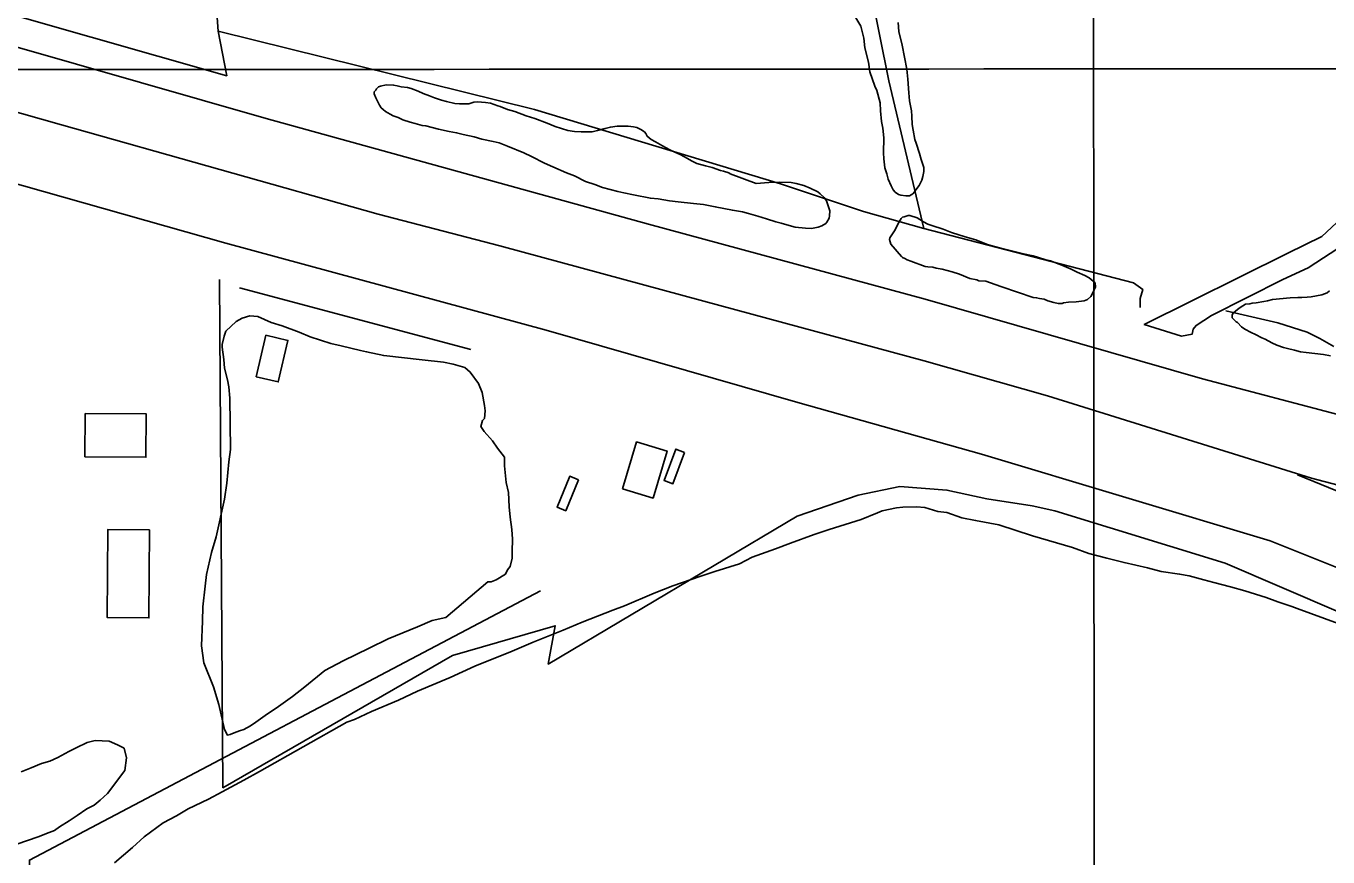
# Model space of a CAD drawing. Extents: x 3297716 to 3335574, y 688621 to 713991.
# Drawn here: x 3305497 to 3307442, y 707980 to 709221 of the extents above; entities that cross this region are included whole.
import ezdxf

# ---------------------------------------------------------------- set-up
doc = ezdxf.new("R2010")
doc.units = 0
for name, color, linetype in [('V-BLDG-OTLN', 7, 'Continuous'), ('V-GRID-MAJR', 7, 'Continuous'), ('V-ROAD-CNTR', 7, 'Continuous'), ('V-SITE-VEGE', 7, 'Continuous'), ('V-TOPO-SHOR', 7, 'Continuous'), ('V-UTIL-LINE', 7, 'Continuous')]:
    doc.layers.add(name, color=color, linetype=linetype)

msp = doc.modelspace()

# ---------------------------------------------------------------- linework, layer by layer
at = {"layer": 'V-BLDG-OTLN'}
for points in [[(3305841.2932800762, 708696.84057937), (3305855.723251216, 708759.025455), (3305888.6351853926, 708751.3874702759), (3305874.205214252, 708689.2035946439)], [(3305585.90921538, 708642.2660141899), (3305676.998947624, 708641.5942694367), (3305676.5209525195, 708576.7773194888), (3305585.4312202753, 708577.4490642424)], [(3306388.302186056, 708529.54591396), (3306409.317144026, 708599.76577352), (3306454.9800527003, 708586.0998008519), (3306433.9650947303, 708515.8799412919)], [(3306481.0660005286, 708584.0708049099), (3306463.5910354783, 708537.2238986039), (3306450.474061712, 708542.1168888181), (3306467.948026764, 708588.962795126)], [(3306322.426317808, 708543.06588692), (3306303.546355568, 708496.766979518), (3306290.583381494, 708502.0539689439), (3306309.462343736, 708548.351876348)], [(3305681.9377996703, 708468.5446786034), (3305680.9660500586, 708336.7737768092), (3305618.8204196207, 708337.2320721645), (3305619.7921692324, 708469.0029739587)]]:
    msp.add_lwpolyline(points, close=True, dxfattribs=at)
at = {"layer": 'V-GRID-MAJR'}
for points in [[(3307097.8000000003, 701143.895), (3307096.381, 703095.232), (3307091.973, 709156.841), (3307089.767, 712189.566)], [(3301840.245, 709153.404), (3307091.973, 709156.841), (3312343.699, 709161.042), (3317595.4250000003, 709166.008), (3322847.151, 709171.736), (3328098.875, 709178.229), (3333350.598, 709185.486), (3333350.599, 709185.486)]]:
    msp.add_spline(points, degree=3, dxfattribs=at)
at = {"layer": 'V-ROAD-CNTR'}
for points in [[(3308421.429119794, 708372.8322273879), (3308033.6908952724, 708474.850023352), (3307829.245304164, 708538.4528961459), (3307673.7906150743, 708577.76581752), (3307465.9940306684, 708638.107696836), (3307254.517453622, 708693.7905854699), (3306840.638281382, 708813.1463467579), (3306427.4211078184, 708925.1601227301), (3305856.145250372, 709082.62980779), (3304725.8745109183, 709406.646159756), (3303707.1155484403, 709688.6485957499), (3303464.6600333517, 709758.285456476), (3302798.324366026, 709947.062078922), (3302490.3779819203, 710031.989909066), (3302261.422439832, 710097.1467787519), (3302048.282866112, 710153.5906658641), (3301837.32428803, 710209.6375537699)], [(3301837.3832879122, 710108.4257561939), (3302185.237592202, 710011.0319509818), (3302684.325594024, 709878.7272155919), (3303189.8625829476, 709735.501502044), (3303623.8477149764, 709615.447742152), (3303887.21518824, 709539.9488931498), (3304298.69436528, 709424.476124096), (3304714.222534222, 709312.1003488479), (3305078.895804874, 709206.766559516), (3305550.28686209, 709073.450826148), (3306023.506915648, 708940.0730929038), (3306204.99555267, 708892.397188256), (3306509.996942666, 708809.8243534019), (3306838.703285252, 708720.728531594), (3307023.2069162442, 708668.654635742), (3307417.386127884, 708545.4758820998), (3307800.6603613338, 708444.7760834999), (3308230.7735011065, 708324.7163236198), (3308400.5011616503, 708279.294414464)], [(3308442.5030776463, 707906.6841596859), (3308305.9963506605, 707980.9550111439), (3308188.3975858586, 708046.334880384), (3307998.21696622, 708143.792685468), (3307695.595571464, 708311.3073504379), (3307651.460659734, 708333.5303059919), (3307591.78277909, 708360.162252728), (3307525.103912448, 708389.9231932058), (3307462.779037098, 708409.257154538), (3307355.520251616, 708452.108068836), (3306924.676113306, 708581.554809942), (3306650.373661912, 708658.3476563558), (3306274.264414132, 708766.753439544), (3305795.91637083, 708896.367180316), (3305250.5164616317, 709051.0398709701)], [(3308933.512095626, 707710.8425513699), (3308912.6851372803, 707742.51248803), (3308887.449187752, 707769.851433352), (3308867.52022761, 707783.7744055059), (3308852.23025819, 707795.4953820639), (3308707.1805482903, 707881.18221069), (3308396.303170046, 708048.068876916), (3308091.575779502, 708213.6865456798), (3307864.850232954, 708335.074302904), (3307751.941458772, 708397.6881776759), (3307698.8055650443, 708426.275120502), (3307644.001674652, 708449.360074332), (3307396.337169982, 708550.6228718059)]]:
    msp.add_lwpolyline(points, dxfattribs=at)
at = {"layer": 'V-SITE-VEGE'}
for points in [[(3306800.154, 709226.059), (3306801.2660000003, 709212.698), (3306806.023, 709192.105), (3306812.802, 709156.226), (3306814.361, 709141.427), (3306815.784, 709120.917), (3306816.935, 709108.981), (3306819.921, 709094.145), (3306820.683, 709086.031), (3306820.867, 709073.645), (3306822.5810000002, 709065.51), (3306825.102, 709051.162), (3306826.884, 709045.88), (3306831.762, 709030.524), (3306834.406, 709021.415), (3306838.412, 709009.4130000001), (3306838.2770000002, 709003.701), (3306837.149, 708996.107), (3306835.586, 708990.4280000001), (3306831.599, 708982.902), (3306828.156, 708978.22), (3306824.701, 708973.063), (3306821.776, 708970.274), (3306816.9390000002, 708967.052), (3306811.702, 708967.175), (3306804.108, 708968.308), (3306800.801, 708969.338), (3306795.642, 708972.7930000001), (3306792.3880000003, 708976.203), (3306789.666, 708981.982), (3306785.14, 708992.087), (3306782.95, 709000.236), (3306780.294, 709008.871), (3306778.715, 709022.719), (3306777.964, 709031.31), (3306778.488, 709053.683), (3306776.929, 709068.484), (3306775.25, 709078.0480000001), (3306773.724, 709094.2760000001), (3306773.052, 709106.2000000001), (3306768.24, 709124.411), (3306765.063, 709131.153), (3306757.94, 709152.2760000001), (3306755.907, 709167.087), (3306750.2090000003, 709188.175), (3306748.64, 709202.501), (3306744.305, 709220.701), (3306728.259, 709247.272)], [(3306053.373, 709084.024), (3306045.812, 709086.582), (3306041.108, 709089.074), (3306034.531, 709093.037), (3306030.792, 709095.986), (3306028.002, 709098.909), (3306025.236, 709102.782), (3306022.059, 709109.522), (3306019.7800000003, 709113.863), (3306017.5330000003, 709119.635), (3306017.6010000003, 709122.487), (3306020.048, 709125.287), (3306021.045, 709127.169), (3306023.968, 709129.959), (3306026.845, 709130.843), (3306035.469, 709133.02), (3306046.418, 709132.7660000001), (3306051.632, 709131.691), (3306057.786, 709130.118), (3306067.2830000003, 709128.943), (3306072.487, 709127.392), (3306083.358, 709123.802), (3306090.419, 709120.304), (3306100.338, 709116.737), (3306107.409, 709113.714), (3306117.803, 709110.136), (3306125.375, 709108.0530000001), (3306138.17, 709105.372), (3306144.824, 709104.7390000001), (3306158.628, 709104.416), (3306166.312, 709107.093), (3306171.559, 709107.447), (3306183.923, 709106.681), (3306191.042, 709105.561), (3306202.375, 709101.485), (3306205.687, 709100.455), (3306216.543, 709096.39)], [(3306216.543, 709096.39), (3306227.426, 709093.277), (3306244.417, 709086.686), (3306257.18, 709082.578), (3306276.075, 709075.943), (3306287.863, 709070.904), (3306306.77, 709064.746), (3306316.731, 709063.083), (3306326.728, 709062.85), (3306342.923, 709062.946), (3306351.06, 709064.658), (3306362.562, 709067.724), (3306370.233, 709069.926), (3306380.262, 709071.12), (3306396.935, 709071.206), (3306404.539, 709070.546), (3306409.752, 709069.473), (3306415.873, 709066.473), (3306421.032, 709063.018), (3306423.356, 709060.583), (3306425.161, 709056.253), (3306431.235, 709051.348), (3306437.821, 709047.86), (3306448.16, 709041.903), (3306458.973, 709035.935), (3306466.512, 709032.4230000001), (3306474.526, 709028.902), (3306481.112, 709025.412), (3306492.39, 709018.957), (3306499.452, 709015.459), (3306512.227, 709011.824), (3306522.179, 709009.686), (3306534.929, 709005.1), (3306539.191, 709004.05), (3306547.228, 709001.4770000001), (3306549.098, 709000.007), (3306587.8170000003, 708985.763), (3306606.9020000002, 708987.219), (3306622.1580000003, 708987.813), (3306640.2460000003, 708987.389), (3306647.828, 708985.783), (3306659.186, 708982.66), (3306668.617, 708978.628), (3306679.918, 708973.123), (3306683.657, 708970.18), (3306689.723, 708964.7980000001), (3306692.9450000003, 708959.96), (3306696.0640000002, 708950.836), (3306697.8340000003, 708945.081), (3306697.6550000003, 708937.465), (3306697.09, 708933.6680000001), (3306693.625, 708928.034), (3306692.15, 708926.162), (3306685.873, 708922.5), (3306680.5810000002, 708920.243), (3306670.542, 708918.574), (3306661.5, 708918.785), (3306646.3000000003, 708920.571), (3306637.299, 708922.687), (3306625.478, 708926.297), (3306617.429, 708928.394), (3306603.251, 708933.011), (3306590.475, 708936.644), (3306576.762, 708940.777), (3306567.773, 708943.367), (3306552.585, 708945.628), (3306526.9930000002, 708950.992), (3306509.448, 708954.261), (3306494.238, 708955.571), (3306471.446, 708958.488), (3306458.617, 708959.7390000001), (3306441.537, 708962.522), (3306430.133, 708963.743), (3306405.006, 708968.617), (3306390.316, 708971.8200000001), (3306381.3170000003, 708973.936), (3306358.593, 708979.707), (3306346.792, 708984.272), (3306333.079, 708988.403), (3306316.609, 708996.886), (3306304.808, 709001.449), (3306284.541, 709010.497), (3306271.813, 709016.034), (3306252.518, 709026.012), (3306241.218, 709031.515), (3306216.6890000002, 709041.616), (3306203.938, 709046.201), (3306195.414, 709048.307), (3306178.356, 709052.04), (3306166.998, 709055.164), (3306150.417, 709058.887), (3306140.4760000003, 709061.502), (3306129.563, 709063.186), (3306113.457, 709066.899), (3306103.991, 709069.502), (3306094.515, 709071.629), (3306089.291, 709072.2270000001), (3306078.887, 709075.328), (3306071.316, 709077.4130000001), (3306060.4450000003, 709080.9990000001), (3306053.373, 709084.024)], [(3307445.728, 708728.462), (3307435.29, 708730.136), (3307409.643, 708733.118), (3307401.096, 708734.2710000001), (3307392.108, 708736.863), (3307381.681, 708739.014), (3307375.5270000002, 708740.587), (3307365.609, 708744.152), (3307358.0700000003, 708747.662), (3307348.196, 708753.135), (3307343.007, 708755.16), (3307333.596, 708760.143), (3307327.477, 708763.145), (3307318.068, 708768.128), (3307312.909, 708771.583), (3307306.8680000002, 708777.916), (3307304.986, 708778.9130000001), (3307300.326, 708783.31), (3307298.944, 708785.245), (3307299.042, 708789.53), (3307300.5270000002, 708791.877), (3307306.849, 708797.443), (3307310.734, 708800.685), (3307318.9390000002, 708805.256), (3307325.148, 708806.063), (3307328.978, 708806.925), (3307334.702, 708807.267), (3307346.181, 708809.381), (3307351.918, 708810.198), (3307359.112, 708812.41), (3307385.372, 708815.13), (3307396.806, 708815.337), (3307402.995, 708815.191), (3307411.109, 708815.953), (3307416.8310000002, 708816.295), (3307432.617, 708819.261), (3307440.789, 708822.402), (3307444.186, 708825.179)], [(3306299.754, 708318.752), (3306328.196, 708330.43), (3306373.918, 708348.509), (3306391.197, 708354.907), (3306435.88, 708373.991), (3306463.315, 708384.634), (3306503.988, 708398.544), (3306526.363, 708406.044), (3306562.9790000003, 708417.848), (3306582.255, 708427.343), (3306616.813, 708440.139), (3306639.171, 708448.659), (3306674.751, 708461.471), (3306697.125, 708468.969), (3306744.938, 708484.011), (3306769.321, 708493.586), (3306776.426, 708496.76), (3306797.825, 708501.177), (3306807.006, 708502.341), (3306827.4450000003, 708502.652), (3306839.725, 708501.819), (3306859.236, 708495.986), (3306872.553, 708494.145)], [(3306872.553, 708494.145), (3306895.16, 708486.313), (3306915.663, 708482.539), (3306950.518, 708475.917), (3307000.858, 708459.312), (3307024.475, 708452.519), (3307060.413, 708441.826), (3307085.08, 708433.004), (3307111.761, 708426.258), (3307137.418, 708419.495), (3307172.29, 708411.854), (3307192.823, 708406.034), (3307220.477, 708402.37), (3307234.8310000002, 708399.523), (3307256.387, 708393.721), (3307271.7770000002, 708389.867), (3307296.415, 708383.09), (3307317.97, 708377.2880000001), (3307349.804, 708367.554), (3307367.288, 708360.666), (3307387.835, 708353.826), (3307396.058, 708350.885), (3307656.128, 708255.719)], [(3305629.421, 707971.159), (3305656.669, 707994.066), (3305673.807, 708009.662), (3305702.108, 708030.539), (3305722.3880000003, 708041.072), (3305739.605, 708051.555), (3305770.044, 708066.334), (3305790.328, 708076.8690000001), (3305822.762, 708094.74), (3305846.0810000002, 708107.363), (3305976.815, 708180.919), (3305987.9930000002, 708185.179), (3306013.369, 708196.812), (3306053.9960000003, 708213.79), (3306082.4050000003, 708227.513), (3306131.162, 708247.682), (3306167.701, 708264.5970000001), (3306223.578, 708286.92), (3306255.056, 708300.689), (3306299.754, 708318.752)], [(3305490.003, 708107.142), (3305505.386, 708112.725), (3305520.764, 708119.408), (3305532.855, 708122.7710000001), (3305544.937, 708128.335), (3305561.4020000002, 708137.225), (3305572.384, 708142.784), (3305588.856, 708150.572), (3305600.947, 708153.935), (3305621.8680000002, 708152.938), (3305634.002, 708147.498), (3305643.937, 708142.044), (3305647.312, 708127.751), (3305645.205, 708109.0260000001), (3305618.9590000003, 708074.77), (3305608.001, 708064.808), (3305599.233, 708057.058), (3305588.254, 708051.498), (3305573.994, 708041.518), (3305561.923, 708033.752), (3305547.6580000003, 708024.8740000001), (3305539.982, 708019.332), (3305527.895, 708014.868), (3305516.91, 708010.409), (3305498.232, 708003.71), (3305485.045, 707999.241)]]:
    msp.add_lwpolyline(points, dxfattribs=at)
for points in [[(3306954.733, 708831.42), (3306944.8140000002, 708834.985), (3306931.111, 708839.593), (3306920.65, 708840.316), (3306917.353, 708841.821), (3306906.924, 708843.97), (3306891.826, 708850.042), (3306880.48, 708853.64), (3306865.815, 708857.796), (3306856.803, 708859.434), (3306852.0640000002, 708860.497), (3306844.46, 708861.152), (3306840.188, 708861.73), (3306818.946, 708869.848), (3306813.279, 708871.886), (3306809.99, 708873.868), (3306806.693, 708875.3740000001), (3306804.821, 708876.846), (3306789.051, 708894.84), (3306787.315, 708902.022), (3306787.845, 708904.392), (3306795.753, 708916.59), (3306800.758, 708926.951), (3306804.723, 708933.525), (3306806.67, 708935.384), (3306809.062, 708935.804), (3306814.83, 708938.051), (3306817.687, 708937.983), (3306828.555, 708934.395), (3306837.941, 708928.46), (3306844.528, 708924.97), (3306850.197, 708922.932), (3306867.2090000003, 708917.294), (3306879.96, 708912.711), (3306900.284, 708906.0430000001), (3306915.89, 708901.389), (3306931.9420000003, 708895.299), (3306938.56, 708893.236), (3306953.227, 708889.083), (3306987.3200000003, 708880.664), (3307001.5330000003, 708877.473), (3307019.036, 708872.3), (3307027.557, 708870.194), (3307040.298, 708865.134), (3307044.5500000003, 708863.606), (3307058.218, 708857.568), (3307067.639, 708853.061), (3307078.952, 708848.033), (3307085.536, 708844.545), (3307094.414, 708837.193), (3307094.756, 708831.471), (3307090.734, 708822.515), (3307087.7460000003, 708816.871), (3307082.874, 708812.2220000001), (3307078.069, 708810.43), (3307066.125, 708808.8030000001), (3307054.6890000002, 708808.5970000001), (3307047.04, 708807.3470000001), (3307045.115, 708806.438), (3307038.926, 708806.585), (3307032.759, 708807.681), (3307023.773, 708810.2760000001), (3307018.114, 708812.789), (3307010.997, 708813.907), (3307006.735, 708814.96), (3307001.511, 708815.56)], [(3306124.674, 708337.534), (3306104.299, 708333.133), (3306081.957, 708323.591), (3306038.279, 708305.544), (3306009.867, 708291.821), (3305971.316, 708272.832), (3305943.9420000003, 708258.1), (3305913.644, 708234.126), (3305895.47, 708219.539), (3305871.21, 708201.789), (3305858.049, 708193.41), (3305840.864, 708180.883), (3305832.767, 708175.6460000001), (3305822.627, 708170.378), (3305816.526, 708168.24), (3305808.397, 708165.049), (3305802.296, 708162.911), (3305798.225, 708161.828), (3305794.012, 708169.9400000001), (3305785.257, 708207.627), (3305777.696, 708234.088), (3305762.842, 708269.637), (3305759.3850000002, 708295.138), (3305760.863, 708331.959), (3305761.558, 708353.435), (3305765.174, 708384.157), (3305766.952, 708401.561), (3305774.628, 708434.388), (3305781.419, 708458.002), (3305793.844, 708514.412), (3305797.572, 708537.978), (3305800.1520000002, 708569.706), (3305802.935, 708588.148), (3305801.762, 708664.792), (3305800.474, 708682.1510000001), (3305798.272, 708692.34), (3305793.918, 708709.65), (3305792.693, 708722.919), (3305790.367, 708741.283), (3305790.305, 708745.371), (3305793.181, 708757.679), (3305796.1380000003, 708764.88), (3305811.248, 708779.4230000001), (3305820.3680000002, 708784.674), (3305831.56, 708787.912), (3305843.84, 708787.076), (3305863.398, 708778.1780000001), (3305879.828, 708773.318), (3305905.534, 708763.491), (3305921.994, 708756.588), (3305952.808, 708746.837), (3305968.201, 708742.985), (3305996.924, 708736.269), (3306006.1520000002, 708734.367), (3306031.795, 708728.626), (3306089.133, 708722.351), (3306120.875, 708718.7490000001), (3306135.2290000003, 708715.902), (3306152.681, 708711.059), (3306160.967, 708704.03), (3306173.4960000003, 708686.845), (3306178.809, 708673.638), (3306182.174, 708654.268), (3306183.321, 708646.108), (3306182.471, 708634.85), (3306179.452, 708631.74), (3306176.5270000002, 708622.493), (3306181.744, 708615.419), (3306194.228, 708601.3), (3306201.554, 708590.167), (3306211.9760000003, 708577.04), (3306212.181, 708563.754), (3306214.602, 708539.258), (3306217.901, 708523.978), (3306219.253, 708502.531), (3306220.508, 708487.218), (3306222.835, 708468.856), (3306224.076, 708454.5650000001), (3306223.3370000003, 708436.153), (3306223.492, 708425.934), (3306220.615, 708413.623), (3306216.607, 708408.4500000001), (3306213.633, 708402.2710000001), (3306199.451, 708393.879), (3306192.344, 708390.702), (3306187.234, 708390.6240000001)]]:
    msp.add_lwpolyline(points, close=True, dxfattribs=at)
at = {"layer": 'V-TOPO-SHOR'}
msp.add_line((3306161.7340988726, 708737.7967298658), (3305816.2424623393, 708829.7165230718), dxfattribs=at)
for points in [[(3303258.1902375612, 709868.0812713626), (3303797.1766598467, 709720.3876227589), (3304177.1968676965, 709618.5298774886), (3304621.28515066, 709485.8336676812), (3305077.714468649, 709365.3870421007), (3305185.482502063, 709321.0119695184), (3305797.22457409, 709146.681327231), (3305784.5459819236, 709213.2439361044), (3305781.3763338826, 709254.449360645), (3305800.394222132, 709321.0119695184), (3305787.7156299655, 709406.5924666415), (3305794.0549260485, 709793.2895277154), (3305787.715629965, 710344.8082869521), (3306291.689668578, 710344.8082869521), (3306795.6637071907, 710354.3172310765)], [(3306743.4254692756, 709351.8550831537), (3306786.0023761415, 709138.970548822), (3306838.2558527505, 708918.3447586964), (3307151.7767124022, 708837.0615728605), (3307165.3239100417, 708827.3850031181), (3307161.4532821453, 708813.8378054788), (3307161.4532821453, 708804.1612357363), (3307161.4532821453, 708800.2906078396)], [(3305784.5459819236, 709213.2439361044), (3306256.8235401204, 709095.9669585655), (3306624.502712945, 708985.0292771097), (3306748.1189865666, 708943.8238525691), (3306838.2558527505, 708918.3447586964)], [(3307468.0544330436, 708896.172663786), (3307412.642563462, 708859.7174864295), (3307374.729179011, 708842.2190012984), (3307268.28006113, 708788.2653388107), (3307244.948747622, 708773.683267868), (3307240.574126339, 708767.8504394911), (3307239.115919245, 708760.5594040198), (3307223.075641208, 708757.6429898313), (3307167.6637716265, 708775.1414749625), (3307382.020214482, 708881.5905928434), (3307433.0574627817, 708906.3801134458), (3307454.930569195, 708926.7950127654)], [(3305786.231810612, 708842.2921054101), (3305791.4305538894, 708083.2755869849), (3306134.5476101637, 708280.8278315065), (3306287.9105368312, 708325.0171493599), (3306277.5130502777, 708267.8309733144), (3306649.223194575, 708488.7775625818), (3306740.2012019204, 708519.9700222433), (3306802.586121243, 708532.9668804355), (3306872.7691554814, 708527.7681371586), (3306932.5547031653, 708514.7712789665), (3307000.1383657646, 708504.3737924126), (3307033.9301970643, 708496.5756774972), (3307288.668617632, 708418.5945283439), (3307457.6277741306, 708345.8121224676), (3307696.7699648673, 708252.2347434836), (3307813.741688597, 708195.0485674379)], [(3307289.4489415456, 708795.3382173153), (3307367.250605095, 708777.656021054), (3307410.866689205, 708763.5102640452), (3307429.7276985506, 708754.0797593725), (3307450.946334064, 708742.2916285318)]]:
    msp.add_lwpolyline(points, dxfattribs=at)
at = {"layer": 'V-UTIL-LINE'}
msp.add_lwpolyline([(3303448.576, 701140.181), (3303930.938, 701797.386), (3304511.541, 702619.9130000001), (3304648.816, 702913.095), (3304845.686, 703471.7440000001), (3305527.9560000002, 703789.4670000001), (3305487.384, 703865.763), (3305258.4560000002, 704537.003), (3305508.2600000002, 705244.019), (3305494.5300000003, 706298.0160000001), (3305502.534, 707975.08), (3306265.927, 708377.199)], dxfattribs=at)

doc.saveas('drawing.dxf')
